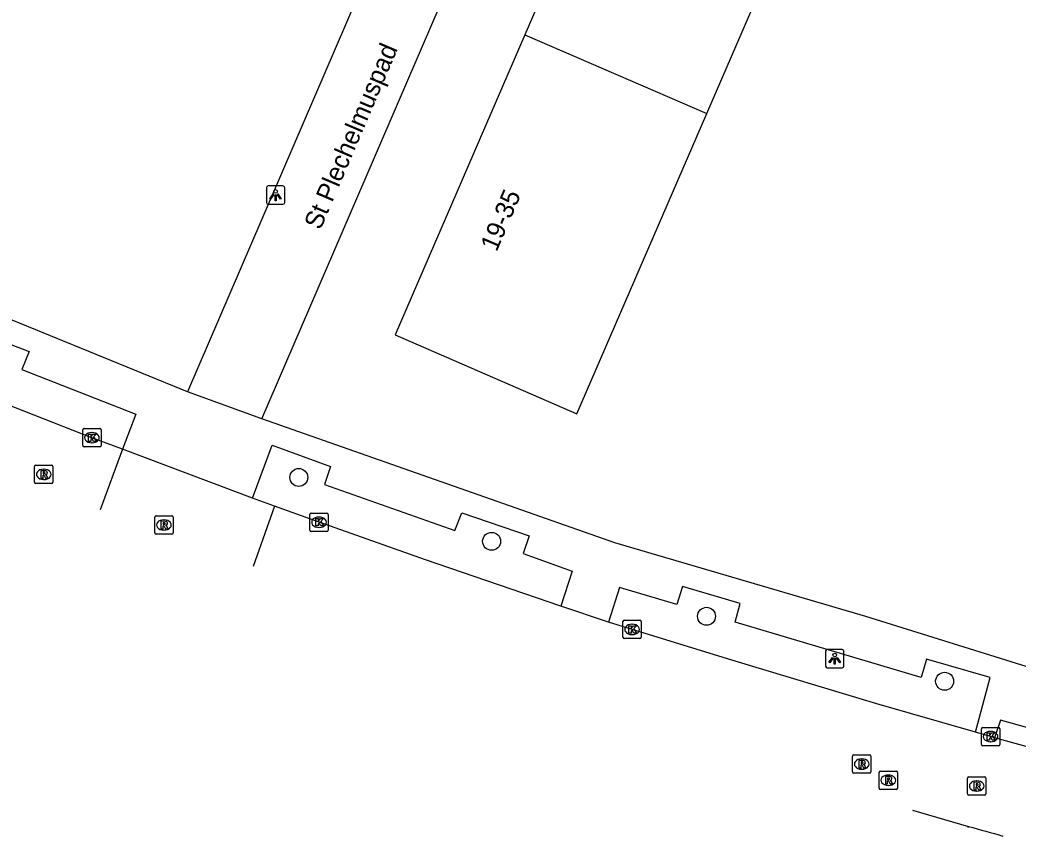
# Model space of a CAD drawing. Extents: x 162812 to 163818, y 381639 to 382470.
# Drawn here: x 163526.9 to 163581.2, y 381738.1 to 381782.4 of the extents above; entities that cross this region are included whole.
import ezdxf

# ---------------------------------------------------------------- set-up
doc = ezdxf.new("R2010")
doc.units = 0
for name, color, linetype in [('IMGEO_Boom', 7, 'Continuous'), ('IMGEO_Kolk', 7, 'Continuous'), ('IMGEO_Lichtpunt', 7, 'Continuous'), ('IMGEO_Openbare_ruimte_label', 7, 'Continuous'), ('IMGEO_Pand', 7, 'Continuous'), ('IMGEO_Pand_nummerreeks', 7, 'Continuous'), ('IMGEO_Rijbaan_lokaal_gesloten', 7, 'Continuous'), ('IMGEO_Rijbaan_lokaal_open', 7, 'Continuous'), ('IMGEO_Rioolput', 7, 'Continuous'), ('IMGEO_Voetpad_open', 7, 'Continuous')]:
    doc.layers.add(name, color=color, linetype=linetype)

msp = doc.modelspace()

# ---------------------------------------------------------------- linework, layer by layer
at = {"layer": 'IMGEO_Boom'}
for centre in [(163542.096, 381757.569), (163552.587, 381754.096), (163564.277, 381750.018), (163577.233, 381746.485)]:
    msp.add_circle(centre, 0.489, dxfattribs=at)
at = {"layer": 'IMGEO_Kolk'}
for p, q in [((163530.337, 381759.306), (163530.337, 381760.158)), ((163530.412, 381760.232), (163531.264, 381760.232)), ((163530.825, 381760.012), (163530.85, 381760.012)), ((163531.338, 381760.158), (163531.338, 381759.306)), ((163531.264, 381759.232), (163530.412, 381759.232)), ((163530.848, 381759.452), (163530.823, 381759.452)), ((163542.697, 381754.708), (163542.697, 381755.56)), ((163542.772, 381755.634), (163543.624, 381755.634)), ((163543.698, 381755.56), (163543.698, 381754.708)), ((163543.185, 381755.414), (163543.21, 381755.414)), ((163543.624, 381754.634), (163542.772, 381754.634)), ((163543.208, 381754.854), (163543.183, 381754.854)), ((163559.729, 381748.879), (163559.729, 381749.731)), ((163559.804, 381749.805), (163560.656, 381749.805)), ((163560.217, 381749.585), (163560.242, 381749.585)), ((163560.73, 381749.731), (163560.73, 381748.879)), ((163560.24, 381749.025), (163560.215, 381749.025)), ((163560.656, 381748.805), (163559.804, 381748.805)), ((163579.23, 381743.054), (163579.23, 381743.906)), ((163579.305, 381743.98), (163580.157, 381743.98)), ((163579.718, 381743.76), (163579.743, 381743.76)), ((163580.231, 381743.906), (163580.231, 381743.054)), ((163580.157, 381742.98), (163579.305, 381742.98)), ((163579.741, 381743.2), (163579.716, 381743.2))]:
    msp.add_line(p, q, dxfattribs=at)
for points in [[(163530.337, 381759.306), (163530.337, 381760.158)], [(163530.412, 381760.232), (163531.264, 381760.232)], [(163530.658, 381759.932), (163530.781, 381759.932), (163530.781, 381759.781), (163530.911, 381759.932), (163531.075, 381759.932), (163530.929, 381759.781), (163531.082, 381759.532), (163530.93, 381759.532), (163530.845, 381759.696), (163530.781, 381759.629), (163530.781, 381759.532), (163530.658, 381759.532), (163530.658, 381759.932)], [(163531.338, 381760.158), (163531.338, 381759.306)], [(163531.264, 381759.232), (163530.412, 381759.232)], [(163542.697, 381754.708), (163542.697, 381755.56)], [(163542.772, 381755.634), (163543.624, 381755.634)], [(163543.698, 381755.56), (163543.698, 381754.708)], [(163543.018, 381755.334), (163543.141, 381755.334), (163543.141, 381755.183), (163543.271, 381755.334), (163543.435, 381755.334), (163543.289, 381755.183), (163543.442, 381754.934), (163543.29, 381754.934), (163543.205, 381755.098), (163543.141, 381755.031), (163543.141, 381754.934), (163543.018, 381754.934), (163543.018, 381755.334)], [(163543.624, 381754.634), (163542.772, 381754.634)], [(163559.729, 381748.879), (163559.729, 381749.731)], [(163559.804, 381749.805), (163560.656, 381749.805)], [(163560.05, 381749.505), (163560.173, 381749.505), (163560.173, 381749.354), (163560.303, 381749.505), (163560.467, 381749.505), (163560.321, 381749.354), (163560.474, 381749.105), (163560.322, 381749.105), (163560.237, 381749.269), (163560.173, 381749.202), (163560.173, 381749.105), (163560.05, 381749.105), (163560.05, 381749.505)], [(163560.73, 381749.731), (163560.73, 381748.879)], [(163560.656, 381748.805), (163559.804, 381748.805)], [(163579.23, 381743.054), (163579.23, 381743.906)], [(163579.305, 381743.98), (163580.157, 381743.98)], [(163579.551, 381743.68), (163579.674, 381743.68), (163579.674, 381743.529), (163579.804, 381743.68), (163579.968, 381743.68), (163579.822, 381743.529), (163579.975, 381743.28), (163579.823, 381743.28), (163579.738, 381743.444), (163579.674, 381743.377), (163579.674, 381743.28), (163579.551, 381743.28), (163579.551, 381743.68)], [(163580.231, 381743.906), (163580.231, 381743.054)], [(163580.157, 381742.98), (163579.305, 381742.98)]]:
    msp.add_lwpolyline(points, dxfattribs=at)
for centre, start, end in [((163530.414, 381760.156), 91.552, 178.448), ((163530.414, 381760.156), 91.552, 178.448), ((163531.262, 381760.156), 1.552, 88.448), ((163531.262, 381760.156), 1.552, 88.448), ((163530.414, 381759.308), 181.552, 268.448), ((163530.414, 381759.308), 181.552, 268.448), ((163531.262, 381759.308), 271.552, 358.448), ((163531.262, 381759.308), 271.552, 358.448), ((163542.774, 381755.558), 91.552, 178.448), ((163542.774, 381755.558), 91.552, 178.448), ((163543.622, 381755.558), 1.552, 88.448), ((163543.622, 381755.558), 1.552, 88.448), ((163542.774, 381754.71), 181.552, 268.448), ((163542.774, 381754.71), 181.552, 268.448), ((163543.622, 381754.71), 271.552, 358.448), ((163543.622, 381754.71), 271.552, 358.448), ((163559.806, 381749.729), 91.552, 178.448), ((163559.806, 381749.729), 91.552, 178.448), ((163560.654, 381749.729), 1.552, 88.448), ((163560.654, 381749.729), 1.552, 88.448), ((163559.806, 381748.881), 181.552, 268.448), ((163559.806, 381748.881), 181.552, 268.448), ((163560.654, 381748.881), 271.552, 358.448), ((163560.654, 381748.881), 271.552, 358.448), ((163579.307, 381743.904), 91.552, 178.448), ((163579.307, 381743.904), 91.552, 178.448), ((163580.155, 381743.904), 1.552, 88.448), ((163580.155, 381743.904), 1.552, 88.448), ((163579.307, 381743.056), 181.552, 268.448), ((163579.307, 381743.056), 181.552, 268.448), ((163580.155, 381743.056), 271.552, 358.448), ((163580.155, 381743.056), 271.552, 358.448)]:
    msp.add_arc(centre, 0.0765, start, end, dxfattribs=at)
for centre, major_axis, ratio, start_param, end_param in [((163530.824, 381759.732), (-0.387, 0.002), 0.722429, 4.712389, 7.853982), ((163530.849, 381759.732), (-0.39, 0.002), 0.717154, 1.570796, 4.712389), ((163543.184, 381755.134), (-0.387, 0.002), 0.722429, 4.712389, 7.853982), ((163543.209, 381755.134), (-0.39, 0.002), 0.717154, 1.570796, 4.712389), ((163560.216, 381749.305), (-0.387, 0.002), 0.722429, 4.712389, 7.853982), ((163560.241, 381749.305), (-0.39, 0.002), 0.717154, 1.570796, 4.712389), ((163579.717, 381743.48), (-0.387, 0.002), 0.722429, 4.712389, 7.853982), ((163579.742, 381743.48), (-0.39, 0.002), 0.717154, 1.570796, 4.712389)]:
    msp.add_ellipse(centre, major_axis=major_axis, ratio=ratio, start_param=start_param, end_param=end_param, dxfattribs=at)
at = {"layer": 'IMGEO_Lichtpunt'}
for p, q in [((163541.234, 381773.421), (163540.426, 381773.421)), ((163541.234, 381773.421), (163540.426, 381773.421)), ((163540.332, 381773.326), (163540.332, 381772.519)), ((163540.332, 381773.326), (163540.332, 381772.519)), ((163541.328, 381772.519), (163541.328, 381773.326)), ((163541.328, 381772.519), (163541.328, 381773.326)), ((163540.426, 381772.425), (163541.234, 381772.425)), ((163540.426, 381772.425), (163541.234, 381772.425)), ((163570.753, 381748.118), (163570.753, 381747.311)), ((163570.753, 381748.118), (163570.753, 381747.311)), ((163571.655, 381748.213), (163570.847, 381748.213)), ((163571.655, 381748.213), (163570.847, 381748.213)), ((163571.749, 381747.311), (163571.749, 381748.118)), ((163571.749, 381747.311), (163571.749, 381748.118)), ((163570.847, 381747.217), (163571.655, 381747.217)), ((163570.847, 381747.217), (163571.655, 381747.217))]:
    msp.add_line(p, q, dxfattribs=at)
for points in [[(163540.706, 381772.99), (163540.745, 381772.962), (163540.557, 381772.7), (163540.519, 381772.727), (163540.706, 381772.99)], [(163540.808, 381772.942), (163540.855, 381772.942), (163540.855, 381772.62), (163540.808, 381772.62), (163540.808, 381772.942)], [(163540.918, 381772.962), (163540.956, 381772.989), (163541.143, 381772.727), (163541.104, 381772.699), (163540.918, 381772.962)], [(163571.127, 381747.782), (163571.166, 381747.754), (163570.978, 381747.492), (163570.94, 381747.519), (163571.127, 381747.782)], [(163571.229, 381747.734), (163571.276, 381747.734), (163571.276, 381747.412), (163571.229, 381747.412), (163571.229, 381747.734)], [(163571.339, 381747.754), (163571.377, 381747.781), (163571.564, 381747.519), (163571.525, 381747.491), (163571.339, 381747.754)]]:
    msp.add_lwpolyline(points, dxfattribs=at)
for centre in [(163540.831, 381773.124), (163571.252, 381747.916)]:
    msp.add_circle(centre, 0.0994, dxfattribs=at)
for centre, start, end in [((163540.426, 381773.326), 90, 180), ((163540.426, 381773.326), 90, 180), ((163541.234, 381773.326), 0, 90), ((163541.234, 381773.326), 0, 90), ((163540.426, 381772.519), 180, 270), ((163540.426, 381772.519), 180, 270), ((163541.234, 381772.519), 270, 0), ((163541.234, 381772.519), 270, 360), ((163570.847, 381748.118), 90, 180), ((163570.847, 381748.118), 90, 180), ((163571.655, 381748.118), 0, 90), ((163571.655, 381748.118), 0, 90), ((163570.847, 381747.311), 180, 270), ((163570.847, 381747.311), 180, 270), ((163571.655, 381747.311), 270, 0), ((163571.655, 381747.311), 270, 360)]:
    msp.add_arc(centre, 0.0946, start, end, dxfattribs=at)
at = {"layer": 'IMGEO_Pand'}
for points in [[(163564.288, 381777.356), (163571.351, 381793.674), (163561.463, 381797.953), (163554.401, 381781.635)], [(163554.401, 381781.635), (163547.338, 381765.317), (163557.226, 381761.038), (163564.288, 381777.356)], [(163554.401, 381781.635), (163564.288, 381777.356)]]:
    msp.add_lwpolyline(points, dxfattribs=at)
at = {"layer": 'IMGEO_Rijbaan_lokaal_gesloten'}
for points in [[(163532.508, 381759.099), (163531.295, 381755.808)], [(163539.57, 381756.447), (163532.508, 381759.099)], [(163540.781, 381756.015), (163539.57, 381756.447)], [(163540.781, 381756.015), (163539.612, 381752.735)]]:
    msp.add_lwpolyline(points, dxfattribs=at)
at = {"layer": 'IMGEO_Rijbaan_lokaal_open'}
for points in [[(163532.508, 381759.099), (163530.838, 381759.732), (163524.551, 381762.189), (163514.158, 381766.422)], [(163556.355, 381750.564), (163548.988, 381753.086), (163543.198, 381755.134), (163540.781, 381756.015)], [(163558.95, 381749.708), (163556.355, 381750.564)], [(163578.905, 381743.719), (163573.539, 381745.256), (163565.831, 381747.585), (163560.23, 381749.305), (163558.95, 381749.708)], [(163586.747, 381741.5), (163587.004, 381742.515), (163583.828, 381743.38), (163580.269, 381744.362), (163579.941, 381743.413)], [(163579.941, 381743.413), (163579.731, 381743.48), (163578.905, 381743.719)], [(163586.747, 381741.5), (163583.595, 381742.406), (163579.941, 381743.413)], [(163575.489, 381739.483), (163578.531, 381738.591)], [(163578.515, 381738.531), (163578.531, 381738.591)]]:
    msp.add_lwpolyline(points, dxfattribs=at)
msp.add_arc((163731.027, 382284.56), 566.866, 254.39429, 254.59111, dxfattribs=at)
at = {"layer": 'IMGEO_Rioolput'}
for p, q in [((163527.72, 381757.312), (163527.72, 381758.164)), ((163527.795, 381758.238), (163528.647, 381758.238)), ((163528.721, 381758.164), (163528.721, 381757.312)), ((163528.208, 381758.018), (163528.233, 381758.018)), ((163528.647, 381757.238), (163527.795, 381757.238)), ((163528.231, 381757.458), (163528.206, 381757.458)), ((163534.331, 381755.484), (163535.183, 381755.484)), ((163534.256, 381754.558), (163534.256, 381755.41)), ((163534.744, 381755.264), (163534.769, 381755.264)), ((163535.257, 381755.41), (163535.257, 381754.558)), ((163535.183, 381754.484), (163534.331, 381754.484)), ((163534.767, 381754.704), (163534.742, 381754.704)), ((163572.224, 381741.558), (163572.224, 381742.41)), ((163572.299, 381742.484), (163573.151, 381742.484)), ((163573.225, 381742.41), (163573.225, 381741.558)), ((163572.712, 381742.264), (163572.737, 381742.264)), ((163573.151, 381741.484), (163572.299, 381741.484)), ((163572.735, 381741.704), (163572.71, 381741.704)), ((163573.67, 381740.679), (163573.67, 381741.531)), ((163573.745, 381741.605), (163574.597, 381741.605)), ((163574.158, 381741.385), (163574.183, 381741.385)), ((163574.671, 381741.531), (163574.671, 381740.679)), ((163574.181, 381740.825), (163574.156, 381740.825)), ((163578.478, 381740.365), (163578.478, 381741.217)), ((163578.553, 381741.291), (163579.405, 381741.291)), ((163578.966, 381741.071), (163578.991, 381741.071)), ((163579.479, 381741.217), (163579.479, 381740.365)), ((163574.597, 381740.605), (163573.745, 381740.605)), ((163579.405, 381740.291), (163578.553, 381740.291)), ((163578.989, 381740.511), (163578.964, 381740.511))]:
    msp.add_line(p, q, dxfattribs=at)
for points in [[(163527.72, 381757.312), (163527.72, 381758.164)], [(163527.795, 381758.238), (163528.647, 381758.238)], [(163528.721, 381758.164), (163528.721, 381757.312)], [(163528.309, 381757.936), (163528.057, 381757.938), (163528.057, 381757.538)], [(163528.057, 381757.538), (163528.181, 381757.538), (163528.181, 381757.7), (163528.192, 381757.7)], [(163528.235, 381757.857), (163528.181, 381757.857), (163528.181, 381757.776)], [(163528.181, 381757.776), (163528.233, 381757.776)], [(163528.239, 381757.671), (163528.31, 381757.538), (163528.45, 381757.538), (163528.385, 381757.664)], [(163528.647, 381757.238), (163527.795, 381757.238)], [(163534.331, 381755.484), (163535.183, 381755.484)], [(163534.256, 381754.558), (163534.256, 381755.41)], [(163534.845, 381755.182), (163534.593, 381755.184), (163534.593, 381754.784)], [(163534.593, 381754.784), (163534.717, 381754.784), (163534.717, 381754.946), (163534.728, 381754.946)], [(163534.771, 381755.103), (163534.717, 381755.103), (163534.717, 381755.022)], [(163534.717, 381755.022), (163534.769, 381755.022)], [(163534.775, 381754.917), (163534.846, 381754.784), (163534.986, 381754.784), (163534.921, 381754.91)], [(163535.257, 381755.41), (163535.257, 381754.558)], [(163535.183, 381754.484), (163534.331, 381754.484)], [(163572.224, 381741.558), (163572.224, 381742.41)], [(163572.299, 381742.484), (163573.151, 381742.484)], [(163573.225, 381742.41), (163573.225, 381741.558)], [(163572.813, 381742.182), (163572.561, 381742.184), (163572.561, 381741.784)], [(163572.561, 381741.784), (163572.685, 381741.784), (163572.685, 381741.946), (163572.696, 381741.946)], [(163572.739, 381742.103), (163572.685, 381742.103), (163572.685, 381742.022)], [(163572.685, 381742.022), (163572.737, 381742.022)], [(163572.743, 381741.917), (163572.814, 381741.784), (163572.954, 381741.784), (163572.889, 381741.91)], [(163573.151, 381741.484), (163572.299, 381741.484)], [(163573.67, 381740.679), (163573.67, 381741.531)], [(163573.745, 381741.605), (163574.597, 381741.605)], [(163574.259, 381741.303), (163574.007, 381741.305), (163574.007, 381740.905)], [(163574.671, 381741.531), (163574.671, 381740.679)], [(163574.007, 381740.905), (163574.131, 381740.905), (163574.131, 381741.067), (163574.142, 381741.067)], [(163574.185, 381741.224), (163574.131, 381741.224), (163574.131, 381741.143)], [(163574.131, 381741.143), (163574.183, 381741.143)], [(163574.189, 381741.038), (163574.26, 381740.905), (163574.4, 381740.905), (163574.335, 381741.031)], [(163578.478, 381740.365), (163578.478, 381741.217)], [(163578.553, 381741.291), (163579.405, 381741.291)], [(163579.067, 381740.989), (163578.815, 381740.991), (163578.815, 381740.591)], [(163578.993, 381740.91), (163578.939, 381740.91), (163578.939, 381740.829)], [(163578.939, 381740.829), (163578.991, 381740.829)], [(163579.479, 381741.217), (163579.479, 381740.365)], [(163574.597, 381740.605), (163573.745, 381740.605)], [(163579.405, 381740.291), (163578.553, 381740.291)], [(163578.815, 381740.591), (163578.939, 381740.591), (163578.939, 381740.753), (163578.95, 381740.753)], [(163578.997, 381740.724), (163579.068, 381740.591), (163579.208, 381740.591), (163579.143, 381740.717)]]:
    msp.add_lwpolyline(points, dxfattribs=at)
for centre, radius, start, end in [((163527.797, 381758.162), 0.0765, 91.552, 178.448), ((163527.797, 381758.162), 0.0765, 91.552, 178.448), ((163528.645, 381758.162), 0.0765, 1.552, 88.448), ((163528.645, 381758.162), 0.0765, 1.552, 88.448), ((163528.191, 381757.647), 0.0533, 26.0293, 88.6989), ((163528.217, 381757.965), 0.19, 274.7715, 282.9687), ((163528.241, 381757.761), 0.0964, 77.0061, 93.1865), ((163528.255, 381757.818), 0.0378, 276.6634, 79.6772), ((163528.308, 381757.826), 0.109, 350.3612, 89.416), ((163528.306, 381757.826), 0.112, 277.5842, 350.9817), ((163528.29, 381757.611), 0.108, 29.5134, 73.7905), ((163527.797, 381757.314), 0.0765, 181.552, 268.448), ((163527.797, 381757.314), 0.0765, 181.552, 268.448), ((163528.645, 381757.314), 0.0765, 271.552, 358.448), ((163528.645, 381757.314), 0.0765, 271.552, 358.448), ((163534.333, 381755.408), 0.0765, 91.552, 178.448), ((163534.333, 381755.408), 0.0765, 91.552, 178.448), ((163535.181, 381755.408), 0.0765, 1.552, 88.448), ((163535.181, 381755.408), 0.0765, 1.552, 88.448), ((163534.727, 381754.893), 0.0533, 26.0293, 88.6989), ((163534.753, 381755.211), 0.19, 274.7715, 282.9687), ((163534.777, 381755.007), 0.0964, 77.0061, 93.1865), ((163534.791, 381755.064), 0.0378, 276.6634, 79.6772), ((163534.844, 381755.072), 0.109, 350.3612, 89.416), ((163534.842, 381755.072), 0.112, 277.5842, 350.9817), ((163534.826, 381754.857), 0.108, 29.5134, 73.7905), ((163534.333, 381754.56), 0.0765, 181.552, 268.448), ((163534.333, 381754.56), 0.0765, 181.552, 268.448), ((163535.181, 381754.56), 0.0765, 271.552, 358.448), ((163535.181, 381754.56), 0.0765, 271.552, 358.448), ((163572.301, 381742.408), 0.0765, 91.552, 178.448), ((163572.301, 381742.408), 0.0765, 91.552, 178.448), ((163573.149, 381742.408), 0.0765, 1.552, 88.448), ((163573.149, 381742.408), 0.0765, 1.552, 88.448), ((163572.695, 381741.893), 0.0533, 26.0293, 88.6989), ((163572.721, 381742.211), 0.19, 274.7715, 282.9687), ((163572.745, 381742.007), 0.0964, 77.0061, 93.1865), ((163572.759, 381742.064), 0.0378, 276.6634, 79.6772), ((163572.812, 381742.072), 0.109, 350.3612, 89.416), ((163572.81, 381742.072), 0.112, 277.5842, 350.9817), ((163572.794, 381741.857), 0.108, 29.5134, 73.7905), ((163572.301, 381741.56), 0.0765, 181.552, 268.448), ((163572.301, 381741.56), 0.0765, 181.552, 268.448), ((163573.149, 381741.56), 0.0765, 271.552, 358.448), ((163573.149, 381741.56), 0.0765, 271.552, 358.448), ((163573.747, 381741.529), 0.0765, 91.552, 178.448), ((163573.747, 381741.529), 0.0765, 91.552, 178.448), ((163574.258, 381741.193), 0.109, 350.3612, 89.416), ((163574.595, 381741.529), 0.0765, 1.552, 88.448), ((163574.595, 381741.529), 0.0765, 1.552, 88.448), ((163574.141, 381741.014), 0.0533, 26.0293, 88.6989), ((163574.167, 381741.332), 0.19, 274.7715, 282.9687), ((163574.191, 381741.128), 0.0964, 77.0061, 93.1865), ((163574.205, 381741.185), 0.0378, 276.6634, 79.6772), ((163574.256, 381741.193), 0.112, 277.5842, 350.9817), ((163574.24, 381740.978), 0.108, 29.5134, 73.7905), ((163578.555, 381741.215), 0.0765, 91.552, 178.448), ((163578.555, 381741.215), 0.0765, 91.552, 178.448), ((163578.975, 381741.018), 0.19, 274.7715, 282.9687), ((163578.999, 381740.814), 0.0964, 77.0061, 93.1865), ((163579.013, 381740.871), 0.0378, 276.6634, 79.6772), ((163579.066, 381740.879), 0.109, 350.3612, 89.416), ((163579.064, 381740.879), 0.112, 277.5842, 350.9817), ((163579.048, 381740.664), 0.108, 29.5134, 73.7905), ((163579.403, 381741.215), 0.0765, 1.552, 88.448), ((163579.403, 381741.215), 0.0765, 1.552, 88.448), ((163573.747, 381740.681), 0.0765, 181.552, 268.448), ((163573.747, 381740.681), 0.0765, 181.552, 268.448), ((163574.595, 381740.681), 0.0765, 271.552, 358.448), ((163574.595, 381740.681), 0.0765, 271.552, 358.448), ((163578.555, 381740.367), 0.0765, 181.552, 268.448), ((163578.555, 381740.367), 0.0765, 181.552, 268.448), ((163578.949, 381740.7), 0.0533, 26.0293, 88.6989), ((163579.403, 381740.367), 0.0765, 271.552, 358.448), ((163579.403, 381740.367), 0.0765, 271.552, 358.448)]:
    msp.add_arc(centre, radius, start, end, dxfattribs=at)
for centre, major_axis, ratio, start_param, end_param in [((163528.207, 381757.738), (-0.387, 0.002), 0.722429, 4.712389, 7.853982), ((163528.232, 381757.738), (-0.39, 0.002), 0.717154, 1.570796, 4.712389), ((163534.743, 381754.984), (-0.387, 0.002), 0.722429, 4.712389, 7.853982), ((163534.768, 381754.984), (-0.39, 0.002), 0.717154, 1.570796, 4.712389), ((163572.711, 381741.984), (-0.387, 0.002), 0.722429, 4.712389, 7.853982), ((163572.736, 381741.984), (-0.39, 0.002), 0.717154, 1.570796, 4.712389), ((163574.157, 381741.105), (-0.387, 0.002), 0.722429, 4.712389, 7.853982), ((163574.182, 381741.105), (-0.39, 0.002), 0.717154, 1.570796, 4.712389), ((163578.965, 381740.791), (-0.387, 0.002), 0.722429, 4.712389, 7.853982), ((163578.99, 381740.791), (-0.39, 0.002), 0.717154, 1.570796, 4.712389)]:
    msp.add_ellipse(centre, major_axis=major_axis, ratio=ratio, start_param=start_param, end_param=end_param, dxfattribs=at)
at = {"layer": 'IMGEO_Voetpad_open'}
for points in [[(163554.407, 381804.897), (163536.042, 381762.23)], [(163540.09, 381760.758), (163550.18, 381784.203), (163558.59, 381803.327)], [(163536.042, 381762.23), (163526.108, 381766.287), (163515.74, 381770.486), (163505.12, 381775.067), (163500, 381777.455), (163495.29, 381779.652)], [(163514.158, 381766.422), (163514.867, 381768.345), (163519.597, 381766.415), (163524.487, 381764.417), (163524.881, 381765.385), (163527.418, 381764.41), (163527.032, 381763.436), (163533.236, 381761.01), (163532.508, 381759.099)], [(163540.09, 381760.758), (163536.042, 381762.23)], [(163582.254, 381747.105), (163572.94, 381750), (163559.284, 381754.018), (163540.09, 381760.758)], [(163539.57, 381756.447), (163540.652, 381759.323), (163543.829, 381758.17), (163543.498, 381757.191), (163550.593, 381754.69), (163550.959, 381755.648), (163554.626, 381754.4), (163554.297, 381753.429), (163556.961, 381752.472), (163556.355, 381750.564)], [(163578.905, 381743.719), (163579.71, 381746.689), (163576.251, 381747.689), (163575.959, 381746.686), (163565.845, 381749.698), (163566.109, 381750.72), (163562.968, 381751.641), (163562.663, 381750.669), (163559.543, 381751.587), (163558.95, 381749.708)]]:
    msp.add_lwpolyline(points, dxfattribs=at)

# ---------------------------------------------------------------- texts
at = {"layer": 'IMGEO_Openbare_ruimte_label'}
msp.add_text('St Plechelmuspad', height=1, rotation=66.8691, dxfattribs=at).set_placement((163543.267, 381770.983))
at = {"layer": 'IMGEO_Pand_nummerreeks'}
msp.add_text('19-35', height=1, rotation=66.9149, dxfattribs=at).set_placement((163552.857, 381769.802))

doc.saveas('drawing.dxf')
